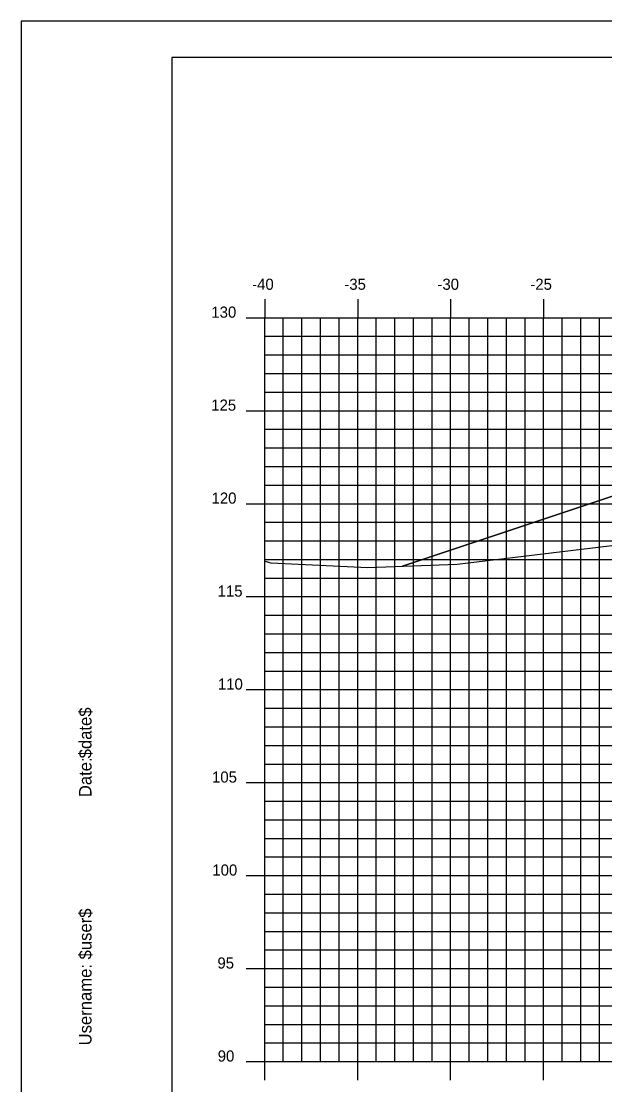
# Model space of a CAD drawing. Extents: x 850598 to 870284, y 366541 to 366651.
# Drawn here: x 862572.7 to 862604, y 366594 to 366651.2 of the extents above; entities that cross this region are included whole.
import ezdxf

# ---------------------------------------------------------------- set-up
doc = ezdxf.new("R2010")
doc.units = 0
for name, color, linetype in [('BORDER', 7, 'Continuous'), ('D_Roadway_Centerline', 7, 'Continuous'), ('D_Roadway_SlopeLines', 7, 'Continuous'), ('H_V ANNOTATION', 7, 'Continuous'), ('MAJOR', 7, 'Continuous'), ('MINOR', 7, 'Continuous'), ('PLOT BOUNDARY', 7, 'Continuous'), ('S_Roadway_Centerline', 7, 'Continuous')]:
    doc.layers.add(name, color=color, linetype=linetype)

msp = doc.modelspace()

# ---------------------------------------------------------------- linework, layer by layer
at = {"layer": 'BORDER'}
for p, q in [((862740.751, 366649.225), (862580.751, 366649.225)), ((862580.751, 366649.225), (862580.751, 366544.225))]:
    msp.add_line(p, q, dxfattribs=at)
at = {"layer": 'D_Roadway_Centerline'}
msp.add_lwpolyline([(862593.16, 366621.866), (862600.75, 366624.396), (862604.553, 366625.664), (862610.75, 366627.73), (862614.75, 366627.97), (862625.75, 366628.3), (862636.75, 366628.564), (862640.75, 366628.34), (862642.75, 366628.228), (862648.83, 366626.201), (862696.44, 366613.225), (862708.592, 366609.913), (862718.454, 366607.225), (862722.454, 366607.225)], dxfattribs=at)
at = {"layer": 'D_Roadway_SlopeLines'}
for points in [[(862614.75, 366627.97), (862610.75, 366627.73), (862600.75, 366624.396)], [(862600.75, 366624.396), (862593.16, 366621.866)]]:
    msp.add_lwpolyline(points, dxfattribs=at)
at = {"layer": 'MAJOR'}
for p, q in [((862585.75, 366636.227), (862585.75, 366635.225)), ((862585.75, 366636.227), (862585.75, 366635.225)), ((862590.75, 366636.227), (862590.75, 366635.225)), ((862590.75, 366636.227), (862590.75, 366635.225)), ((862595.75, 366636.227), (862595.75, 366635.225)), ((862595.75, 366636.227), (862595.75, 366635.225)), ((862600.75, 366636.227), (862600.75, 366635.225)), ((862600.75, 366636.227), (862600.75, 366635.225)), ((862584.748, 366635.225), (862585.75, 366635.225)), ((862584.748, 366635.225), (862585.75, 366635.225)), ((862585.75, 366635.225), (862725.75, 366635.225)), ((862585.75, 366595.225), (862585.75, 366635.225)), ((862585.75, 366595.225), (862585.75, 366635.225)), ((862585.75, 366635.225), (862725.75, 366635.225)), ((862585.75, 366635.225), (862725.75, 366635.225)), ((862585.75, 366595.225), (862585.75, 366635.225)), ((862585.75, 366595.225), (862585.75, 366635.225)), ((862585.75, 366635.225), (862725.75, 366635.225)), ((862590.75, 366595.225), (862590.75, 366635.225)), ((862590.75, 366595.225), (862590.75, 366635.225)), ((862595.75, 366595.225), (862595.75, 366635.225)), ((862595.75, 366595.225), (862595.75, 366635.225)), ((862600.75, 366595.225), (862600.75, 366635.225)), ((862600.75, 366595.225), (862600.75, 366635.225)), ((862584.748, 366630.225), (862585.75, 366630.225)), ((862584.748, 366630.225), (862585.75, 366630.225)), ((862585.75, 366630.225), (862725.75, 366630.225)), ((862585.75, 366630.225), (862725.75, 366630.225)), ((862584.748, 366625.225), (862585.75, 366625.225)), ((862584.748, 366625.225), (862585.75, 366625.225)), ((862585.75, 366625.225), (862725.75, 366625.225)), ((862585.75, 366625.225), (862725.75, 366625.225)), ((862584.748, 366620.225), (862585.75, 366620.225)), ((862584.748, 366620.225), (862585.75, 366620.225)), ((862585.75, 366620.225), (862725.75, 366620.225)), ((862585.75, 366620.225), (862725.75, 366620.225)), ((862584.748, 366615.225), (862585.75, 366615.225)), ((862584.748, 366615.225), (862585.75, 366615.225)), ((862585.75, 366615.225), (862725.75, 366615.225)), ((862585.75, 366615.225), (862725.75, 366615.225)), ((862584.748, 366610.225), (862585.75, 366610.225)), ((862584.748, 366610.225), (862585.75, 366610.225)), ((862585.75, 366610.225), (862725.75, 366610.225)), ((862585.75, 366610.225), (862725.75, 366610.225)), ((862584.748, 366605.225), (862585.75, 366605.225)), ((862584.748, 366605.225), (862585.75, 366605.225)), ((862585.75, 366605.225), (862725.75, 366605.225)), ((862585.75, 366605.225), (862725.75, 366605.225)), ((862584.748, 366600.225), (862585.75, 366600.225)), ((862584.748, 366600.225), (862585.75, 366600.225)), ((862585.75, 366600.225), (862725.75, 366600.225)), ((862585.75, 366600.225), (862725.75, 366600.225)), ((862584.748, 366595.225), (862585.75, 366595.225)), ((862584.748, 366595.225), (862585.75, 366595.225)), ((862585.75, 366595.225), (862725.75, 366595.225)), ((862585.75, 366595.225), (862725.75, 366595.225)), ((862585.75, 366594.223), (862585.75, 366595.225)), ((862585.75, 366595.225), (862725.75, 366595.225)), ((862585.75, 366595.225), (862725.75, 366595.225)), ((862585.75, 366594.223), (862585.75, 366595.225)), ((862590.75, 366594.223), (862590.75, 366595.225)), ((862590.75, 366594.223), (862590.75, 366595.225)), ((862595.75, 366594.223), (862595.75, 366595.225)), ((862595.75, 366594.223), (862595.75, 366595.225)), ((862600.75, 366594.223), (862600.75, 366595.225)), ((862600.75, 366594.223), (862600.75, 366595.225))]:
    msp.add_line(p, q, dxfattribs=at)
at = {"layer": 'MINOR'}
for p, q in [((862586.75, 366595.225), (862586.75, 366635.225)), ((862586.75, 366595.225), (862586.75, 366635.225)), ((862587.75, 366595.225), (862587.75, 366635.225)), ((862587.75, 366595.225), (862587.75, 366635.225)), ((862588.75, 366595.225), (862588.75, 366635.225)), ((862588.75, 366595.225), (862588.75, 366635.225)), ((862589.75, 366595.225), (862589.75, 366635.225)), ((862589.75, 366595.225), (862589.75, 366635.225)), ((862591.75, 366595.225), (862591.75, 366635.225)), ((862591.75, 366595.225), (862591.75, 366635.225)), ((862592.75, 366595.225), (862592.75, 366635.225)), ((862592.75, 366595.225), (862592.75, 366635.225)), ((862593.75, 366595.225), (862593.75, 366635.225)), ((862593.75, 366595.225), (862593.75, 366635.225)), ((862594.75, 366595.225), (862594.75, 366635.225)), ((862594.75, 366595.225), (862594.75, 366635.225)), ((862596.75, 366595.225), (862596.75, 366635.225)), ((862596.75, 366595.225), (862596.75, 366635.225)), ((862597.75, 366595.225), (862597.75, 366635.225)), ((862597.75, 366595.225), (862597.75, 366635.225)), ((862598.75, 366595.225), (862598.75, 366635.225)), ((862598.75, 366595.225), (862598.75, 366635.225)), ((862599.75, 366595.225), (862599.75, 366635.225)), ((862599.75, 366595.225), (862599.75, 366635.225)), ((862601.75, 366595.225), (862601.75, 366635.225)), ((862601.75, 366595.225), (862601.75, 366635.225)), ((862602.75, 366595.225), (862602.75, 366635.225)), ((862602.75, 366595.225), (862602.75, 366635.225)), ((862603.75, 366595.225), (862603.75, 366635.225)), ((862603.75, 366595.225), (862603.75, 366635.225)), ((862585.75, 366634.225), (862725.75, 366634.225)), ((862585.75, 366634.225), (862586.752, 366634.225)), ((862585.75, 366634.225), (862725.75, 366634.225)), ((862585.75, 366634.225), (862586.752, 366634.225)), ((862585.75, 366633.225), (862725.75, 366633.225)), ((862585.75, 366633.225), (862586.752, 366633.225)), ((862585.75, 366633.225), (862725.75, 366633.225)), ((862585.75, 366633.225), (862586.752, 366633.225)), ((862585.75, 366632.225), (862725.75, 366632.225)), ((862585.75, 366632.225), (862586.752, 366632.225)), ((862585.75, 366632.225), (862725.75, 366632.225)), ((862585.75, 366632.225), (862586.752, 366632.225)), ((862585.75, 366631.225), (862725.75, 366631.225)), ((862585.75, 366631.225), (862586.752, 366631.225)), ((862585.75, 366631.225), (862725.75, 366631.225)), ((862585.75, 366631.225), (862586.752, 366631.225)), ((862585.75, 366629.225), (862725.75, 366629.225)), ((862585.75, 366629.225), (862586.752, 366629.225)), ((862585.75, 366629.225), (862725.75, 366629.225)), ((862585.75, 366629.225), (862586.752, 366629.225)), ((862585.75, 366628.225), (862725.75, 366628.225)), ((862585.75, 366628.225), (862586.752, 366628.225)), ((862585.75, 366628.225), (862725.75, 366628.225)), ((862585.75, 366628.225), (862586.752, 366628.225)), ((862585.75, 366627.225), (862725.75, 366627.225)), ((862585.75, 366627.225), (862586.752, 366627.225)), ((862585.75, 366627.225), (862725.75, 366627.225)), ((862585.75, 366627.225), (862586.752, 366627.225)), ((862585.75, 366626.225), (862725.75, 366626.225)), ((862585.75, 366626.225), (862586.752, 366626.225)), ((862585.75, 366626.225), (862725.75, 366626.225)), ((862585.75, 366626.225), (862586.752, 366626.225)), ((862585.75, 366624.225), (862725.75, 366624.225)), ((862585.75, 366624.225), (862586.752, 366624.225)), ((862585.75, 366624.225), (862725.75, 366624.225)), ((862585.75, 366624.225), (862586.752, 366624.225)), ((862585.75, 366623.225), (862725.75, 366623.225)), ((862585.75, 366623.225), (862586.752, 366623.225)), ((862585.75, 366623.225), (862725.75, 366623.225)), ((862585.75, 366623.225), (862586.752, 366623.225)), ((862585.75, 366622.225), (862725.75, 366622.225)), ((862585.75, 366622.225), (862586.752, 366622.225)), ((862585.75, 366622.225), (862725.75, 366622.225)), ((862585.75, 366622.225), (862586.752, 366622.225)), ((862585.75, 366621.225), (862725.75, 366621.225)), ((862585.75, 366621.225), (862586.752, 366621.225)), ((862585.75, 366621.225), (862725.75, 366621.225)), ((862585.75, 366621.225), (862586.752, 366621.225)), ((862585.75, 366619.225), (862725.75, 366619.225)), ((862585.75, 366619.225), (862586.752, 366619.225)), ((862585.75, 366619.225), (862725.75, 366619.225)), ((862585.75, 366619.225), (862586.752, 366619.225)), ((862585.75, 366618.225), (862725.75, 366618.225)), ((862585.75, 366618.225), (862586.752, 366618.225)), ((862585.75, 366618.225), (862725.75, 366618.225)), ((862585.75, 366618.225), (862586.752, 366618.225)), ((862585.75, 366617.225), (862725.75, 366617.225)), ((862585.75, 366617.225), (862586.752, 366617.225)), ((862585.75, 366617.225), (862725.75, 366617.225)), ((862585.75, 366617.225), (862586.752, 366617.225)), ((862585.75, 366616.225), (862725.75, 366616.225)), ((862585.75, 366616.225), (862586.752, 366616.225)), ((862585.75, 366616.225), (862725.75, 366616.225)), ((862585.75, 366616.225), (862586.752, 366616.225)), ((862585.75, 366614.225), (862725.75, 366614.225)), ((862585.75, 366614.225), (862586.752, 366614.225)), ((862585.75, 366614.225), (862725.75, 366614.225)), ((862585.75, 366614.225), (862586.752, 366614.225)), ((862585.75, 366613.225), (862725.75, 366613.225)), ((862585.75, 366613.225), (862586.752, 366613.225)), ((862585.75, 366613.225), (862725.75, 366613.225)), ((862585.75, 366613.225), (862586.752, 366613.225)), ((862585.75, 366612.225), (862725.75, 366612.225)), ((862585.75, 366612.225), (862586.752, 366612.225)), ((862585.75, 366612.225), (862725.75, 366612.225)), ((862585.75, 366612.225), (862586.752, 366612.225)), ((862585.75, 366611.225), (862725.75, 366611.225)), ((862585.75, 366611.225), (862586.752, 366611.225)), ((862585.75, 366611.225), (862725.75, 366611.225)), ((862585.75, 366611.225), (862586.752, 366611.225)), ((862585.75, 366609.225), (862725.75, 366609.225)), ((862585.75, 366609.225), (862586.752, 366609.225)), ((862585.75, 366609.225), (862725.75, 366609.225)), ((862585.75, 366609.225), (862586.752, 366609.225)), ((862585.75, 366608.225), (862725.75, 366608.225)), ((862585.75, 366608.225), (862586.752, 366608.225)), ((862585.75, 366608.225), (862725.75, 366608.225)), ((862585.75, 366608.225), (862586.752, 366608.225)), ((862585.75, 366607.225), (862725.75, 366607.225)), ((862585.75, 366607.225), (862586.752, 366607.225)), ((862585.75, 366607.225), (862725.75, 366607.225)), ((862585.75, 366607.225), (862586.752, 366607.225)), ((862585.75, 366606.225), (862725.75, 366606.225)), ((862585.75, 366606.225), (862586.752, 366606.225)), ((862585.75, 366606.225), (862725.75, 366606.225)), ((862585.75, 366606.225), (862586.752, 366606.225)), ((862585.75, 366604.225), (862725.75, 366604.225)), ((862585.75, 366604.225), (862586.752, 366604.225)), ((862585.75, 366604.225), (862725.75, 366604.225)), ((862585.75, 366604.225), (862586.752, 366604.225)), ((862585.75, 366603.225), (862725.75, 366603.225)), ((862585.75, 366603.225), (862586.752, 366603.225)), ((862585.75, 366603.225), (862725.75, 366603.225)), ((862585.75, 366603.225), (862586.752, 366603.225)), ((862585.75, 366602.225), (862725.75, 366602.225)), ((862585.75, 366602.225), (862586.752, 366602.225)), ((862585.75, 366602.225), (862725.75, 366602.225)), ((862585.75, 366602.225), (862586.752, 366602.225)), ((862585.75, 366601.225), (862725.75, 366601.225)), ((862585.75, 366601.225), (862586.752, 366601.225)), ((862585.75, 366601.225), (862725.75, 366601.225)), ((862585.75, 366601.225), (862586.752, 366601.225)), ((862585.75, 366599.225), (862725.75, 366599.225)), ((862585.75, 366599.225), (862586.752, 366599.225)), ((862585.75, 366599.225), (862725.75, 366599.225)), ((862585.75, 366599.225), (862586.752, 366599.225)), ((862585.75, 366598.225), (862725.75, 366598.225)), ((862585.75, 366598.225), (862586.752, 366598.225)), ((862585.75, 366598.225), (862725.75, 366598.225)), ((862585.75, 366598.225), (862586.752, 366598.225)), ((862585.75, 366597.225), (862725.75, 366597.225)), ((862585.75, 366597.225), (862586.752, 366597.225)), ((862585.75, 366597.225), (862725.75, 366597.225)), ((862585.75, 366597.225), (862586.752, 366597.225)), ((862585.75, 366596.225), (862725.75, 366596.225)), ((862585.75, 366596.225), (862586.752, 366596.225)), ((862585.75, 366596.225), (862725.75, 366596.225)), ((862585.75, 366596.225), (862586.752, 366596.225))]:
    msp.add_line(p, q, dxfattribs=at)
at = {"layer": 'PLOT BOUNDARY'}
msp.add_lwpolyline([(862572.657, 366541.166), (862742.657, 366541.166), (862742.657, 366651.166), (862572.657, 366651.166)], close=True, dxfattribs=at)
at = {"layer": 'S_Roadway_Centerline'}
msp.add_lwpolyline([(862585.75, 366622.142), (862586.074, 366622.039), (862591.296, 366621.801), (862596.101, 366621.97), (862607.84, 366623.39), (862610.346, 366623.848), (862622.133, 366624.973), (862624.286, 366625.225), (862626.944, 366625.437), (862636.425, 366625.848), (862639.438, 366625.081), (862643.187, 366623.843), (862645.182, 366623.641), (862645.925, 366623.511), (862648.307, 366624.112)], dxfattribs=at)

# ---------------------------------------------------------------- texts
at = {"layer": 'BORDER'}
for s, p in [('$date$', (862576.435, 366611.53)), ('Date:', (862576.435, 366609.442)), ('$user$', (862576.435, 366600.717)), ('Username:', (862576.435, 366596.093))]:
    msp.add_text(s, height=0.6696, rotation=90, dxfattribs=at).set_placement(p)
at = {"layer": 'H_V ANNOTATION'}
for s, p in [('-40', (862585.076, 366636.725)), ('-35', (862590.031, 366636.725)), ('-30', (862595.039, 366636.725)), ('-25', (862600.036, 366636.725)), ('130', (862582.88, 366635.225)), ('125', (862582.875, 366630.225)), ('120', (862582.891, 366625.225)), ('115', (862583.218, 366620.225)), ('110', (862583.234, 366615.225)), ('105', (862582.918, 366610.225)), ('100', (862582.934, 366605.225)), ('95', (862583.207, 366600.225)), ('90', (862583.223, 366595.225))]:
    msp.add_text(s, height=0.6, dxfattribs=at).set_placement(p)

doc.saveas('drawing.dxf')
